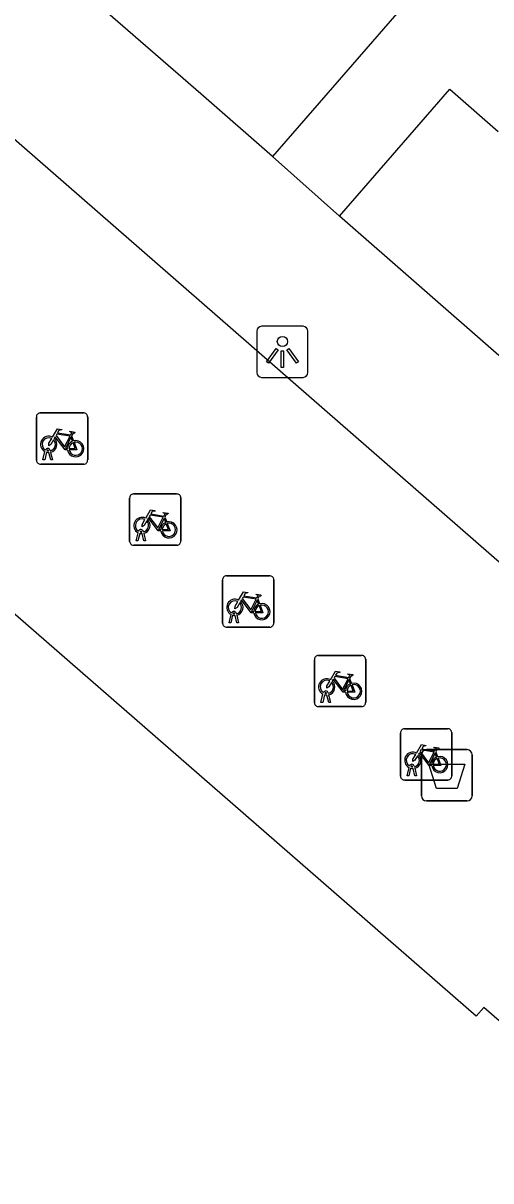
# Model space of a CAD drawing. Extents: x 158474 to 159560, y 388525 to 389605.
# Drawn here: x 158911.21 to 158920.34, y 388759.86 to 388782.44 of the extents above; entities that cross this region are included whole.
import ezdxf

# ---------------------------------------------------------------- set-up
doc = ezdxf.new("R2010")
doc.units = 0
for name, color, linetype in [('IMGEO_Afvalbak', 7, 'Continuous'), ('IMGEO_Fietsenrek', 7, 'Continuous'), ('IMGEO_Lichtpunt', 7, 'Continuous'), ('IMGEO_Pand', 7, 'Continuous'), ('IMGEO_Rijbaan_lokaal_open', 7, 'Continuous'), ('IMGEO_Voetpad_open', 7, 'Continuous')]:
    doc.layers.add(name, color=color, linetype=linetype)

msp = doc.modelspace()

# ---------------------------------------------------------------- linework, layer by layer
at = {"layer": 'IMGEO_Afvalbak'}
for p, q in [((158919.081, 388768.274), (158919.871, 388768.274)), ((158919.871, 388768.274), (158919.081, 388768.274)), ((158918.981, 388767.374), (158918.981, 388768.174)), ((158918.981, 388768.174), (158918.981, 388767.374)), ((158919.971, 388768.174), (158919.971, 388767.374)), ((158919.971, 388767.374), (158919.971, 388768.174)), ((158919.871, 388767.274), (158919.081, 388767.274)), ((158919.081, 388767.274), (158919.871, 388767.274))]:
    msp.add_line(p, q, dxfattribs=at)
msp.add_lwpolyline([(158919.124, 388767.988), (158919.828, 388767.988), (158919.679, 388767.518), (158919.273, 388767.518), (158919.124, 388767.988)], dxfattribs=at)
for centre, start, end in [((158919.081, 388768.174), 90, 180), ((158919.081, 388768.174), 90, 180), ((158919.871, 388768.174), 0, 90), ((158919.871, 388768.174), 360, 90), ((158919.081, 388767.374), 180, 270), ((158919.081, 388767.374), 180, 270), ((158919.871, 388767.374), 270, 0), ((158919.871, 388767.374), 270, 0)]:
    msp.add_arc(centre, 0.1, start, end, dxfattribs=at)
at = {"layer": 'IMGEO_Fietsenrek'}
for p, q in [((158911.542, 388774.842), (158912.383, 388774.842)), ((158912.383, 388774.842), (158911.542, 388774.842)), ((158912.467, 388774.767), (158912.467, 388773.926)), ((158912.467, 388773.926), (158912.467, 388774.767)), ((158911.467, 388773.917), (158911.467, 388774.758)), ((158911.467, 388774.758), (158911.467, 388773.917)), ((158912.154, 388774.391), (158912.19, 388774.296)), ((158911.705, 388774.098), (158911.704, 388774.102)), ((158911.736, 388774.109), (158911.737, 388774.102)), ((158911.594, 388773.926), (158911.633, 388774.086)), ((158911.628, 388773.926), (158911.594, 388773.926)), ((158911.663, 388774.074), (158911.628, 388773.926)), ((158911.746, 388773.926), (158911.712, 388774.068)), ((158911.744, 388774.072), (158911.779, 388773.926)), ((158911.779, 388773.926), (158911.746, 388773.926)), ((158912.392, 388773.842), (158911.551, 388773.842)), ((158911.551, 388773.842), (158912.392, 388773.842)), ((158913.361, 388773.26), (158914.202, 388773.26)), ((158914.202, 388773.26), (158913.361, 388773.26)), ((158913.286, 388772.335), (158913.286, 388773.176)), ((158913.286, 388773.176), (158913.286, 388772.335)), ((158914.286, 388773.185), (158914.286, 388772.344)), ((158914.286, 388772.344), (158914.286, 388773.185)), ((158913.973, 388772.809), (158914.009, 388772.714)), ((158913.524, 388772.516), (158913.523, 388772.52)), ((158913.555, 388772.527), (158913.556, 388772.52)), ((158913.413, 388772.344), (158913.452, 388772.504)), ((158913.447, 388772.344), (158913.413, 388772.344)), ((158913.482, 388772.492), (158913.447, 388772.344)), ((158913.565, 388772.344), (158913.531, 388772.486)), ((158913.563, 388772.49), (158913.598, 388772.344)), ((158913.598, 388772.344), (158913.565, 388772.344)), ((158914.211, 388772.26), (158913.37, 388772.26)), ((158913.37, 388772.26), (158914.211, 388772.26)), ((158915.175, 388771.663), (158916.016, 388771.663)), ((158916.016, 388771.663), (158915.175, 388771.663)), ((158915.1, 388770.738), (158915.1, 388771.579)), ((158915.1, 388771.579), (158915.1, 388770.738)), ((158916.1, 388771.588), (158916.1, 388770.747)), ((158916.1, 388770.747), (158916.1, 388771.588)), ((158915.787, 388771.212), (158915.823, 388771.117)), ((158915.369, 388770.93), (158915.37, 388770.923)), ((158915.227, 388770.747), (158915.266, 388770.907)), ((158915.261, 388770.747), (158915.227, 388770.747)), ((158915.296, 388770.895), (158915.261, 388770.747)), ((158915.338, 388770.919), (158915.337, 388770.923)), ((158915.379, 388770.747), (158915.345, 388770.889)), ((158915.377, 388770.893), (158915.412, 388770.747)), ((158915.412, 388770.747), (158915.379, 388770.747)), ((158916.025, 388770.663), (158915.184, 388770.663)), ((158915.184, 388770.663), (158916.025, 388770.663)), ((158916.893, 388769.187), (158916.893, 388770.028)), ((158916.893, 388770.028), (158916.893, 388769.187)), ((158916.968, 388770.112), (158917.809, 388770.112)), ((158917.809, 388770.112), (158916.968, 388770.112)), ((158917.893, 388770.037), (158917.893, 388769.196)), ((158917.893, 388769.196), (158917.893, 388770.037)), ((158917.58, 388769.661), (158917.616, 388769.566)), ((158917.02, 388769.196), (158917.059, 388769.356)), ((158917.131, 388769.368), (158917.13, 388769.372)), ((158917.162, 388769.379), (158917.163, 388769.372)), ((158917.054, 388769.196), (158917.02, 388769.196)), ((158917.089, 388769.344), (158917.054, 388769.196)), ((158917.172, 388769.196), (158917.138, 388769.338)), ((158917.17, 388769.342), (158917.205, 388769.196)), ((158917.205, 388769.196), (158917.172, 388769.196)), ((158917.818, 388769.112), (158916.977, 388769.112)), ((158916.977, 388769.112), (158917.818, 388769.112)), ((158918.648, 388768.681), (158919.489, 388768.681)), ((158919.489, 388768.681), (158918.648, 388768.681)), ((158918.573, 388767.756), (158918.573, 388768.597)), ((158918.573, 388768.597), (158918.573, 388767.756)), ((158919.573, 388768.606), (158919.573, 388767.765)), ((158919.573, 388767.765), (158919.573, 388768.606)), ((158919.26, 388768.23), (158919.296, 388768.135)), ((158918.7, 388767.765), (158918.739, 388767.925)), ((158918.769, 388767.913), (158918.734, 388767.765)), ((158918.811, 388767.937), (158918.81, 388767.941)), ((158918.852, 388767.765), (158918.818, 388767.907)), ((158918.842, 388767.948), (158918.843, 388767.941)), ((158918.85, 388767.911), (158918.885, 388767.765)), ((158919.498, 388767.681), (158918.657, 388767.681)), ((158918.657, 388767.681), (158919.498, 388767.681)), ((158918.734, 388767.765), (158918.7, 388767.765)), ((158918.885, 388767.765), (158918.852, 388767.765))]:
    msp.add_line(p, q, dxfattribs=at)
for points in [[(158911.801, 388774.316), (158911.749, 388774.226), (158911.709, 388774.201), (158911.71, 388774.248), (158911.765, 388774.342)], [(158911.78, 388774.368), (158911.875, 388774.532), (158911.961, 388774.518), (158911.963, 388774.509), (158911.907, 388774.498), (158911.88, 388774.453), (158912.136, 388774.412)], [(158912.076, 388774.124), (158912.026, 388774.124), (158911.835, 388774.375), (158911.816, 388774.343)], [(158912.123, 388774.387), (158911.866, 388774.428), (158911.849, 388774.399), (158912.016, 388774.179), (158912.123, 388774.387)], [(158912.171, 388774.289), (158912.141, 388774.366), (158912.032, 388774.148), (158912.075, 388774.148)], [(158912.136, 388774.412), (158912.161, 388774.461), (158912.155, 388774.465), (158912.132, 388774.469), (158912.12, 388774.476), (158912.119, 388774.479), (158912.121, 388774.484), (158912.216, 388774.469), (158912.218, 388774.459), (158912.208, 388774.446), (158912.196, 388774.44), (158912.182, 388774.446), (158912.154, 388774.391)], [(158912.105, 388774.148), (158912.225, 388774.147), (158912.181, 388774.261)], [(158912.201, 388774.268), (158912.256, 388774.123), (158912.106, 388774.123)], [(158913.62, 388772.734), (158913.568, 388772.644), (158913.528, 388772.619), (158913.529, 388772.666), (158913.584, 388772.76)], [(158913.599, 388772.786), (158913.694, 388772.95), (158913.78, 388772.936), (158913.782, 388772.927), (158913.726, 388772.916), (158913.699, 388772.871), (158913.955, 388772.83)], [(158913.895, 388772.542), (158913.845, 388772.542), (158913.654, 388772.793), (158913.635, 388772.761)], [(158913.942, 388772.805), (158913.685, 388772.846), (158913.668, 388772.817), (158913.835, 388772.597), (158913.942, 388772.805)], [(158913.99, 388772.707), (158913.96, 388772.784), (158913.851, 388772.566), (158913.894, 388772.566)], [(158913.955, 388772.83), (158913.98, 388772.879), (158913.974, 388772.883), (158913.951, 388772.887), (158913.939, 388772.894), (158913.938, 388772.897), (158913.94, 388772.902), (158914.035, 388772.887), (158914.037, 388772.877), (158914.027, 388772.864), (158914.015, 388772.858), (158914.001, 388772.864), (158913.973, 388772.809)], [(158913.924, 388772.566), (158914.044, 388772.565), (158914, 388772.679)], [(158914.02, 388772.686), (158914.075, 388772.541), (158913.925, 388772.541)], [(158915.434, 388771.137), (158915.382, 388771.047), (158915.342, 388771.022), (158915.343, 388771.069), (158915.398, 388771.163)], [(158915.413, 388771.189), (158915.508, 388771.353), (158915.594, 388771.339), (158915.596, 388771.33), (158915.54, 388771.319), (158915.513, 388771.274), (158915.769, 388771.233)], [(158915.709, 388770.945), (158915.659, 388770.945), (158915.468, 388771.196), (158915.449, 388771.164)], [(158915.756, 388771.208), (158915.499, 388771.249), (158915.482, 388771.22), (158915.649, 388771), (158915.756, 388771.208)], [(158915.804, 388771.11), (158915.774, 388771.187), (158915.665, 388770.969), (158915.708, 388770.969)], [(158915.769, 388771.233), (158915.794, 388771.282), (158915.788, 388771.286), (158915.765, 388771.29), (158915.753, 388771.297), (158915.752, 388771.3), (158915.754, 388771.305), (158915.849, 388771.29), (158915.851, 388771.28), (158915.841, 388771.267), (158915.829, 388771.261), (158915.815, 388771.267), (158915.787, 388771.212)], [(158915.738, 388770.969), (158915.858, 388770.968), (158915.814, 388771.082)], [(158915.834, 388771.089), (158915.889, 388770.944), (158915.739, 388770.944)], [(158917.206, 388769.638), (158917.301, 388769.802), (158917.387, 388769.788), (158917.389, 388769.779), (158917.333, 388769.768), (158917.306, 388769.723), (158917.562, 388769.682)], [(158917.227, 388769.586), (158917.175, 388769.496), (158917.135, 388769.471), (158917.136, 388769.518), (158917.191, 388769.612)], [(158917.502, 388769.394), (158917.452, 388769.394), (158917.261, 388769.645), (158917.242, 388769.613)], [(158917.549, 388769.657), (158917.292, 388769.698), (158917.275, 388769.669), (158917.442, 388769.449), (158917.549, 388769.657)], [(158917.597, 388769.559), (158917.567, 388769.636), (158917.458, 388769.418), (158917.501, 388769.418)], [(158917.562, 388769.682), (158917.587, 388769.731), (158917.581, 388769.735), (158917.558, 388769.739), (158917.546, 388769.746), (158917.545, 388769.749), (158917.547, 388769.754), (158917.642, 388769.739), (158917.644, 388769.729), (158917.634, 388769.716), (158917.622, 388769.71), (158917.608, 388769.716), (158917.58, 388769.661)], [(158917.531, 388769.418), (158917.651, 388769.417), (158917.607, 388769.531)], [(158917.627, 388769.538), (158917.682, 388769.393), (158917.532, 388769.393)], [(158918.886, 388768.207), (158918.981, 388768.371), (158919.067, 388768.357), (158919.069, 388768.348), (158919.013, 388768.337), (158918.986, 388768.292), (158919.242, 388768.251)], [(158919.229, 388768.226), (158918.972, 388768.267), (158918.955, 388768.238), (158919.122, 388768.018), (158919.229, 388768.226)], [(158919.242, 388768.251), (158919.267, 388768.3), (158919.261, 388768.304), (158919.238, 388768.308), (158919.226, 388768.315), (158919.225, 388768.318), (158919.227, 388768.323), (158919.322, 388768.308), (158919.324, 388768.298), (158919.314, 388768.285), (158919.302, 388768.279), (158919.288, 388768.285), (158919.26, 388768.23)], [(158918.907, 388768.155), (158918.855, 388768.065), (158918.815, 388768.04), (158918.816, 388768.087), (158918.871, 388768.181)], [(158919.182, 388767.963), (158919.132, 388767.963), (158918.941, 388768.214), (158918.922, 388768.182)], [(158919.277, 388768.128), (158919.247, 388768.205), (158919.138, 388767.987), (158919.181, 388767.987)], [(158919.211, 388767.987), (158919.331, 388767.986), (158919.287, 388768.1)], [(158919.307, 388768.107), (158919.362, 388767.962), (158919.212, 388767.962)]]:
    msp.add_lwpolyline(points, dxfattribs=at)
for centre, radius, start, end in [((158911.545, 388774.764), 0.0779, 92.4484, 184.2845), ((158911.545, 388774.764), 0.0779, 92.4484, 184.2845), ((158912.389, 388774.764), 0.0779, 2.4484, 94.2845), ((158912.389, 388774.764), 0.0779, 2.4484, 94.2845), ((158911.707, 388774.227), 0.159, 62.6766, 242.1369), ((158911.707, 388774.227), 0.129, 63.3192, 238.903), ((158911.707, 388774.227), 0.129, 283.6043, 43.4302), ((158911.707, 388774.227), 0.159, 283.5766, 46.6042), ((158911.687, 388774.098), 0.0499, 12.8025, 158.6934), ((158911.687, 388774.098), 0.0174, 12.8025, 163.4502), ((158911.707, 388774.227), 0.129, 253.415, 269.0204), ((158912.234, 388774.143), 0.159, 113.3408, 178.3217), ((158912.234, 388774.143), 0.159, 187.0065, 105.7708), ((158912.234, 388774.143), 0.129, 113.923, 177.9556), ((158912.234, 388774.143), 0.129, 188.6715, 104.5883), ((158911.545, 388773.92), 0.0779, 182.4484, 274.2845), ((158911.545, 388773.92), 0.0779, 182.4484, 274.2845), ((158911.707, 388774.227), 0.159, 253.9967, 271.7867), ((158912.389, 388773.92), 0.0779, 272.4484, 4.2845), ((158912.389, 388773.92), 0.0779, 272.4484, 4.2845), ((158913.364, 388773.182), 0.0779, 92.4484, 184.2845), ((158913.364, 388773.182), 0.0779, 92.4484, 184.2845), ((158914.208, 388773.182), 0.0779, 2.4484, 94.2845), ((158914.208, 388773.182), 0.0779, 2.4484, 94.2845), ((158913.526, 388772.645), 0.159, 62.6766, 242.1369), ((158913.526, 388772.645), 0.129, 63.3192, 238.903), ((158913.526, 388772.645), 0.159, 283.5766, 46.6042), ((158913.506, 388772.516), 0.0499, 12.8025, 158.6934), ((158913.506, 388772.516), 0.0174, 12.8025, 163.4502), ((158913.526, 388772.645), 0.129, 253.415, 269.0204), ((158913.526, 388772.645), 0.129, 283.6043, 43.4302), ((158914.053, 388772.561), 0.159, 113.3408, 178.3217), ((158914.053, 388772.561), 0.159, 187.0065, 105.7708), ((158914.053, 388772.561), 0.129, 113.923, 177.9556), ((158914.053, 388772.561), 0.129, 188.6715, 104.5883), ((158913.364, 388772.338), 0.0779, 182.4484, 274.2845), ((158913.364, 388772.338), 0.0779, 182.4484, 274.2845), ((158913.526, 388772.645), 0.159, 253.9967, 271.7867), ((158914.208, 388772.338), 0.0779, 272.4484, 4.2845), ((158914.208, 388772.338), 0.0779, 272.4484, 4.2845), ((158915.178, 388771.585), 0.0779, 92.4484, 184.2845), ((158915.178, 388771.585), 0.0779, 92.4484, 184.2845), ((158916.022, 388771.585), 0.0779, 2.4484, 94.2845), ((158916.022, 388771.585), 0.0779, 2.4484, 94.2845), ((158915.34, 388771.048), 0.159, 62.6766, 242.1369), ((158915.34, 388771.048), 0.129, 63.3192, 238.903), ((158915.34, 388771.048), 0.159, 283.5766, 46.6042), ((158915.32, 388770.919), 0.0499, 12.8025, 158.6934), ((158915.32, 388770.919), 0.0174, 12.8025, 163.4502), ((158915.34, 388771.048), 0.129, 283.6043, 43.4302), ((158915.867, 388770.964), 0.159, 113.3408, 178.3217), ((158915.867, 388770.964), 0.159, 187.0065, 105.7708), ((158915.867, 388770.964), 0.129, 113.923, 177.9556), ((158915.867, 388770.964), 0.129, 188.6715, 104.5883), ((158915.178, 388770.741), 0.0779, 182.4484, 274.2845), ((158915.178, 388770.741), 0.0779, 182.4484, 274.2845), ((158915.34, 388771.048), 0.159, 253.9967, 271.7867), ((158915.34, 388771.048), 0.129, 253.415, 269.0204), ((158916.022, 388770.741), 0.0779, 272.4484, 4.2845), ((158916.022, 388770.741), 0.0779, 272.4484, 4.2845), ((158916.971, 388770.034), 0.0779, 92.4484, 184.2845), ((158916.971, 388770.034), 0.0779, 92.4484, 184.2845), ((158917.815, 388770.034), 0.0779, 2.4484, 94.2845), ((158917.815, 388770.034), 0.0779, 2.4484, 94.2845), ((158917.133, 388769.497), 0.159, 62.6766, 242.1369), ((158917.133, 388769.497), 0.129, 63.3192, 238.903), ((158917.133, 388769.497), 0.129, 283.6043, 43.4302), ((158917.133, 388769.497), 0.159, 283.5766, 46.6042), ((158917.113, 388769.368), 0.0499, 12.8025, 158.6934), ((158917.113, 388769.368), 0.0174, 12.8025, 163.4502), ((158917.133, 388769.497), 0.129, 253.415, 269.0204), ((158917.66, 388769.413), 0.159, 113.3408, 178.3217), ((158917.66, 388769.413), 0.159, 187.0065, 105.7708), ((158917.66, 388769.413), 0.129, 113.923, 177.9556), ((158917.66, 388769.413), 0.129, 188.6715, 104.5883), ((158916.971, 388769.19), 0.0779, 182.4484, 274.2845), ((158916.971, 388769.19), 0.0779, 182.4484, 274.2845), ((158917.133, 388769.497), 0.159, 253.9967, 271.7867), ((158917.815, 388769.19), 0.0779, 272.4484, 4.2845), ((158917.815, 388769.19), 0.0779, 272.4484, 4.2845), ((158918.651, 388768.603), 0.0779, 92.4484, 184.2845), ((158918.651, 388768.603), 0.0779, 92.4484, 184.2845), ((158919.495, 388768.603), 0.0779, 2.4484, 94.2845), ((158919.495, 388768.603), 0.0779, 2.4484, 94.2845), ((158918.813, 388768.066), 0.159, 62.6766, 242.1369), ((158918.813, 388768.066), 0.129, 63.3192, 238.903), ((158918.813, 388768.066), 0.129, 283.6043, 43.4302), ((158918.813, 388768.066), 0.159, 283.5766, 46.6042), ((158919.34, 388767.982), 0.159, 113.3408, 178.3217), ((158919.34, 388767.982), 0.159, 187.0065, 105.7708), ((158919.34, 388767.982), 0.129, 113.923, 177.9556), ((158919.34, 388767.982), 0.129, 188.6715, 104.5883), ((158918.793, 388767.937), 0.0499, 12.8025, 158.6934), ((158918.813, 388768.066), 0.159, 253.9967, 271.7867), ((158918.793, 388767.937), 0.0174, 12.8025, 163.4502), ((158918.813, 388768.066), 0.129, 253.415, 269.0204), ((158918.651, 388767.759), 0.0779, 182.4484, 274.2845), ((158918.651, 388767.759), 0.0779, 182.4484, 274.2845), ((158919.495, 388767.759), 0.0779, 272.4484, 4.2845), ((158919.495, 388767.759), 0.0779, 272.4484, 4.2845)]:
    msp.add_arc(centre, radius, start, end, dxfattribs=at)
at = {"layer": 'IMGEO_Lichtpunt'}
for p, q in [((158915.769, 388776.436), (158915.769, 388775.629)), ((158915.769, 388776.436), (158915.769, 388775.629)), ((158916.671, 388776.531), (158915.863, 388776.531)), ((158916.671, 388776.531), (158915.863, 388776.531)), ((158916.765, 388775.629), (158916.765, 388776.436)), ((158916.765, 388775.629), (158916.765, 388776.436)), ((158915.863, 388775.535), (158916.671, 388775.535)), ((158915.863, 388775.535), (158916.671, 388775.535))]:
    msp.add_line(p, q, dxfattribs=at)
for points in [[(158916.143, 388776.1), (158916.182, 388776.072), (158915.994, 388775.81), (158915.956, 388775.837), (158916.143, 388776.1)], [(158916.245, 388776.052), (158916.292, 388776.052), (158916.292, 388775.73), (158916.245, 388775.73), (158916.245, 388776.052)], [(158916.355, 388776.072), (158916.393, 388776.099), (158916.58, 388775.837), (158916.541, 388775.809), (158916.355, 388776.072)]]:
    msp.add_lwpolyline(points, dxfattribs=at)
msp.add_circle((158916.268, 388776.234), 0.0994, dxfattribs=at)
for centre, start, end in [((158915.863, 388776.436), 90, 180), ((158915.863, 388776.436), 90, 180), ((158916.671, 388776.436), 0, 90), ((158916.671, 388776.436), 0, 90), ((158915.863, 388775.629), 180, 270), ((158915.863, 388775.629), 180, 270), ((158916.671, 388775.629), 270, 0), ((158916.671, 388775.629), 270, 360)]:
    msp.add_arc(centre, 0.0946, start, end, dxfattribs=at)
at = {"layer": 'IMGEO_Pand'}
for points in [[(158913.763, 388786.192), (158915.734, 388788.458), (158920.194, 388784.58), (158916.076, 388779.845)], [(158916.076, 388779.845), (158914.673, 388781.065), (158911.63, 388783.712)], [(158917.379, 388778.68), (158919.536, 388781.154), (158920.479, 388780.332)], [(158920.494, 388775.964), (158917.379, 388778.68)], [(158929.263, 388755.089), (158923.078, 388760.474), (158923.21, 388760.626), (158920.2, 388763.246), (158920.049, 388763.073), (158903.272, 388777.677), (158901.625, 388775.786)]]:
    msp.add_lwpolyline(points, dxfattribs=at)
at = {"layer": 'IMGEO_Rijbaan_lokaal_open'}
msp.add_lwpolyline([(158891.577, 388798.482), (158893.955, 388796.45), (158894.069, 388795.98), (158893.757, 388795.245), (158933.895, 388760.26)], dxfattribs=at)
at = {"layer": 'IMGEO_Voetpad_open'}
msp.add_lwpolyline([(158916.076, 388779.845), (158917.379, 388778.68)], dxfattribs=at)

doc.saveas('drawing.dxf')
